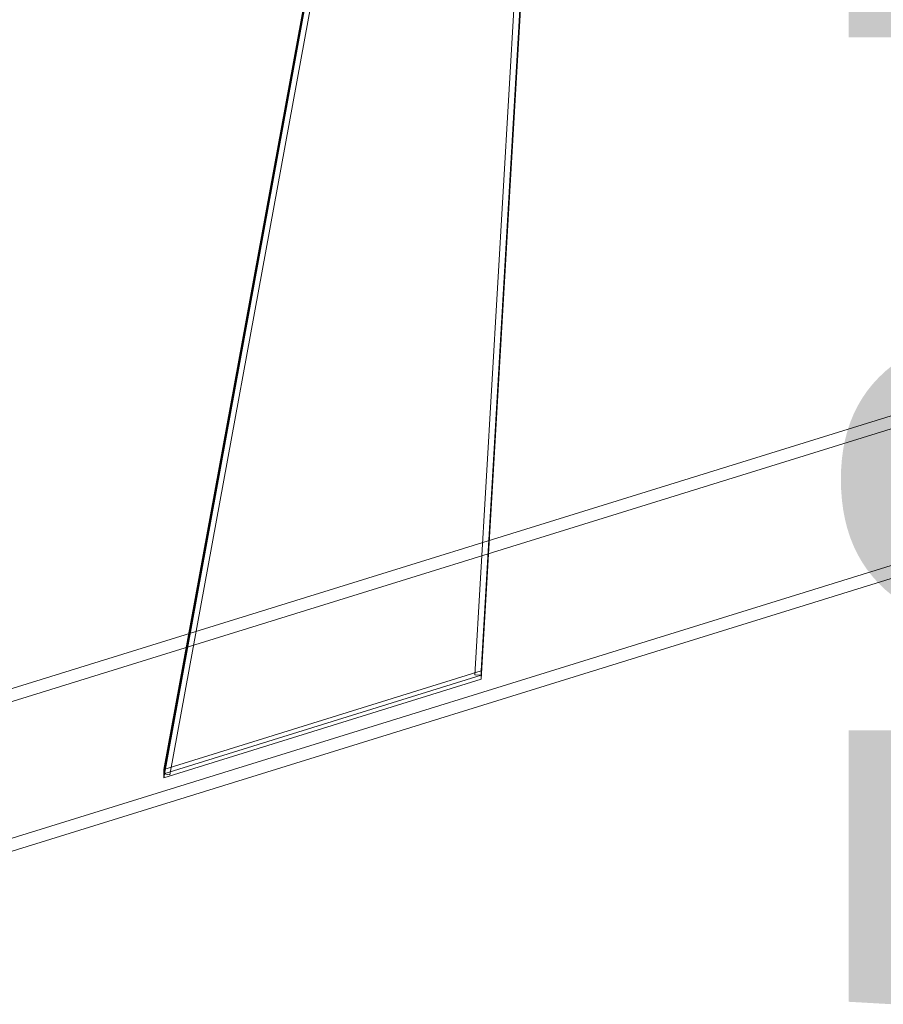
# Model space of a CAD drawing. Header units: millimetres. Extents: x -2233 to 61924, y -68080 to 6847.
# Tile 749 of 1056: x 18651 to 19067, y 1523 to 1998. Entities that reach past the tile are written whole.
import ezdxf

# ---------------------------------------------------------------- set-up
doc = ezdxf.new("R2010")
doc.units = ezdxf.units.MM
for name, color, linetype, lineweight in [('COTAS_P', 1, 'Continuous', 0), ('lateral_C02', 7, 'Continuous', 0), ('lateral_C10-C02', 7, 'Continuous', 0)]:
    doc.layers.add(name, color=color, linetype=linetype, lineweight=lineweight)
doc.dimstyles.new('R19_100', dxfattribs={"dimtxt": 250, "dimasz": 150, "dimexe": 150, "dimexo": 80, "dimgap": 100, "dimtad": 1, "dimtih": 1, "dimtoh": 1, "dimdsep": 46, "dimcen": 0.09, "dimadec": 0, "dimazin": 0, "dimtfac": 1, "dimtdec": 4, "dimtofl": 0, "dimtmove": 0, "dimatfit": 3, "dimfxl": 1, "dimtolj": 1, "dimtzin": 0, "dimarcsym": 0})

# ---------------------------------------------------------------- blocks, each defined once
blk = doc.blocks.new('DIM_R28_4')
at = {"layer": 'COTAS_P'}
for p, q in [((15248.37, 1279.09), (24311.82, 4109.09)), ((24311.82, 4109.09), (24155.23, 4107.34)), ((24311.82, 4109.09), (24182.05, 4021.43)), ((24580.07, 3250), (24311.82, 4109.09)), ((15248.37, 1279.09), (15378.14, 1366.76)), ((15248.37, 1279.09), (15404.97, 1280.85)), ((15516.62, 420), (15248.37, 1279.09))]:
    blk.add_line(p, q, dxfattribs=at)
blk.add_text('9495 P', height=250, rotation=17.3406, dxfattribs=at).set_placement((19750.29, 2789.55))
blk = doc.blocks.new('DIM_R28_20')
at = {"layer": 'COTAS_P'}
for p, q in [((19000, 2250), (19400, 2250)), ((19400, 2250), (19355, 2100)), ((19400, 0), (19400, 2250)), ((19400, 2250), (19445, 2100)), ((19400, 0), (19355, 150)), ((19400, 0), (19445, 150)), ((19000, 0), (19400, 0))]:
    blk.add_line(p, q, dxfattribs=at)
blk.add_text('2250 P', height=250, rotation=90, dxfattribs=at).set_placement((19300, 1125))

msp = doc.modelspace()

# ---------------------------------------------------------------- linework, layer by layer
at = {"layer": 'lateral_C02'}
for p, q in [((19160.686, 1834.799), (18224.729, 1544.304)), ((18226.507, 1538.574), (19162.465, 1829.068)), ((18245.131, 1478.568), (19181.088, 1769.063)), ((19182.867, 1763.333), (18246.91, 1472.838))]:
    msp.add_line(p, q, dxfattribs=at)
at = {"layer": 'lateral_C10-C02'}
for p, q in [((18823.179, 2198.277), (18720.266, 1636.487)), ((18823.179, 2196.203), (18720.266, 1634.413)), ((18826.13, 2195.663), (18723.217, 1633.873)), ((18900.184, 2196.378), (18870.081, 1682.016)), ((18873.076, 1683.915), (18903.179, 2198.277)), ((18873.076, 1681.841), (18903.179, 2196.203)), ((18720.266, 1632.507), (18823.179, 2194.297)), ((18903.179, 2194.297), (18873.076, 1679.935)), ((18720.266, 1636.487), (18873.076, 1683.915)), ((18873.076, 1681.841), (18873.076, 1683.915)), ((18720.266, 1634.413), (18873.076, 1681.841)), ((18873.076, 1679.935), (18720.266, 1632.507)), ((18873.076, 1681.841), (18870.081, 1682.016)), ((18873.076, 1681.841), (18873.076, 1679.935)), ((18720.266, 1634.413), (18720.266, 1636.487)), ((18720.266, 1634.413), (18720.266, 1632.507)), ((18720.266, 1634.413), (18723.217, 1633.873))]:
    msp.add_line(p, q, dxfattribs=at)

# ---------------------------------------------------------------- dimensions: what is measured, and where the dimension line sits
at = {"layer": 'COTAS_P'}
for p1, p2, distance, picture, middle in [((15516.618, 420), (24580.067, 3250), 900, 'DIM_R28_4', (19780.096, 2694.095)), ((19000, 0), (19000, 2250), -400, 'DIM_R28_20', (19400, 1125))]:
    dim = msp.add_aligned_dim(p1=p1, p2=p2, distance=distance, text='<> P', dimstyle='R19_100', dxfattribs=at)
    dim.commit()
    dim.dimension.update_dxf_attribs({"geometry": picture, "text_midpoint": middle})

doc.saveas('drawing.dxf')
